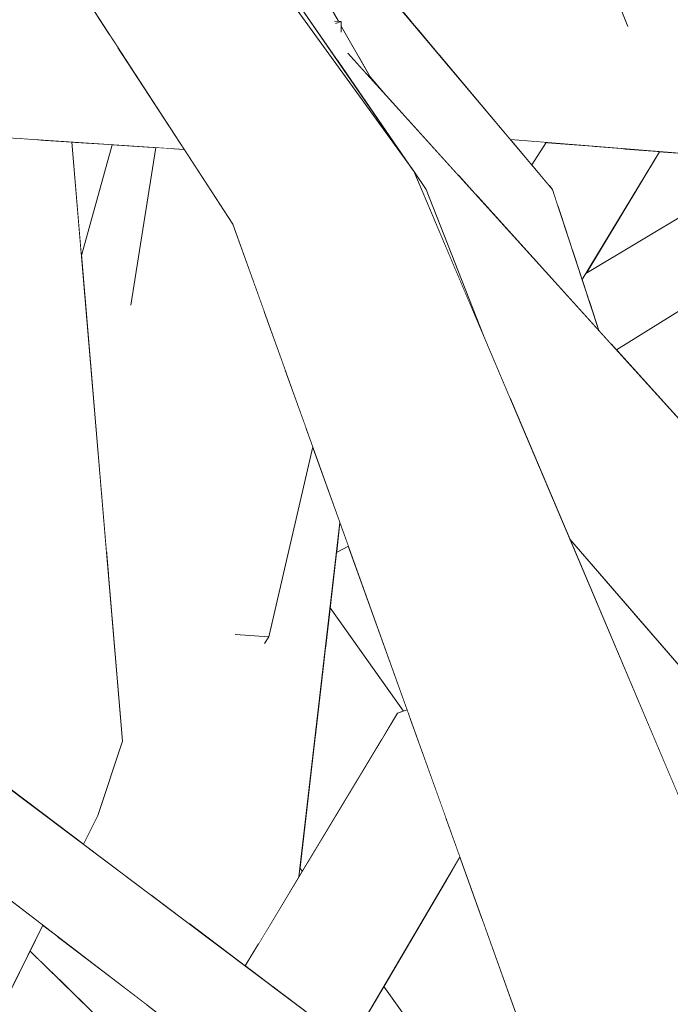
# Model space of a CAD drawing. Extents: x -289599 to -184549, y 66678 to 295474.
# Tile 499 of 656: x -250689 to -250655, y 72004 to 72055. Entities that reach past the tile are written whole.
import ezdxf

# ---------------------------------------------------------------- set-up
doc = ezdxf.new("R2010")
doc.units = 0
doc.header["$MEASUREMENT"] = 0
doc.linetypes.add('Wipeout_Contour', pattern=[1000, 0, -1000])
doc.layers.add('arch drzewa', color=8, linetype='Continuous')
doc.layers.add('Model drzwi', color=8, linetype='Continuous')
doc.layers.add('arch drzewa_Nr_Pióra__4', color=8, linetype='Continuous', lineweight=9)

msp = doc.modelspace()

# ---------------------------------------------------------------- wipeouts: each hides what was drawn before it
at = {"color": 254, "linetype": 'Wipeout_Contour', "lineweight": 0, "ltscale": 1023004.058127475}
msp.add_wipeout([(-250652.298, 72018.289), (-250657.259, 72024.029), (-250653.777, 72014.742), (-250652.227, 72018.075)], dxfattribs=at).dxf.layer = 'arch drzewa'
at = {"color": 254, "linetype": 'Wipeout_Contour', "lineweight": 0, "ltscale": 2557617.118943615}
msp.add_wipeout([(-250657.73, 72078.481), (-250651.052, 72062.763), (-250649.246, 72062.611), (-250648.112, 72060.786), (-250649.346, 72058.748), (-250646.423, 72051.866), (-250645.978, 72051.243), (-250642.624, 72057.061), (-250653.948, 72087.128), (-250652.964, 72093.033)], dxfattribs=at).dxf.layer = 'Model drzwi'
at = {"color": 254, "linetype": 'Wipeout_Contour', "lineweight": 0, "ltscale": 767368.678109}
msp.add_wipeout([(-250686.442, 72048.476), (-250685.943, 72042.583), (-250684.338, 72048.338)], dxfattribs=at).dxf.layer = 'Model drzwi'
at = {"color": 254, "linetype": 'Wipeout_Contour', "lineweight": 0, "ltscale": 767305.120624}
msp.add_wipeout([(-250661.765, 72048.453), (-250663.626, 72048.604), (-250662.514, 72047.283)], dxfattribs=at).dxf.layer = 'Model drzwi'
at = {"color": 254, "linetype": 'Wipeout_Contour', "lineweight": 0, "ltscale": 1023044.932439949}
msp.add_wipeout([(-250655.871, 72047.975), (-250659.705, 72041.645), (-250653.065, 72045.63), (-250654.659, 72047.876)], dxfattribs=at).dxf.layer = 'Model drzwi'
at = {"color": 254, "linetype": 'Wipeout_Contour', "lineweight": 0, "ltscale": 1278843.45353412}
msp.add_wipeout([(-250672.676, 72027.125), (-250673.008, 72024.256), (-250669.184, 72018.889), (-250669.002, 72018.953), (-250672.058, 72027.467)], dxfattribs=at).dxf.layer = 'Model drzwi'
at = {"color": 254, "linetype": 'Wipeout_Contour', "lineweight": 0, "ltscale": 767303.687921}
msp.add_wipeout([(-250674.576, 72010.734), (-250674.63, 72010.264), (-250674.452, 72010.56)], dxfattribs=at).dxf.layer = 'Model drzwi'
at = {"color": 254, "linetype": 'Wipeout_Contour', "lineweight": 0, "ltscale": 1023038.448686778}
msp.add_wipeout([(-250671.863, 72001.757), (-250671.04, 72000.847), (-250663.601, 71995.26), (-250670.206, 72004.573)], dxfattribs=at).dxf.layer = 'Model drzwi'

# ---------------------------------------------------------------- next in the draw order: wipeouts: each hides what was drawn before it
at = {"color": 254, "linetype": 'Wipeout_Contour', "lineweight": 0, "ltscale": 1790553.469735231}
msp.add_wipeout([(-250676.549, 72112.917), (-250646.423, 72051.866), (-250672.009, 72112.094), (-250675.183, 72112.669), (-250675.401, 72112.622), (-250675.416, 72112.69), (-250675.461, 72112.72)], dxfattribs=at).dxf.layer = 'arch drzewa'
at = {"color": 254, "linetype": 'Wipeout_Contour', "lineweight": 0, "ltscale": 1023069.579976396}
msp.add_wipeout([(-250661.443, 72046.012), (-250665.858, 72046.961), (-250665.385, 72045.7), (-250659.021, 72038.67)], dxfattribs=at).dxf.layer = 'arch drzewa'
at = {"color": 254, "linetype": 'Wipeout_Contour', "lineweight": 0, "ltscale": 767362.751098}
msp.add_wipeout([(-250662.869, 71994.711), (-250707.589, 72028.295), (-250710.093, 72025.097)], dxfattribs=at).dxf.layer = 'arch drzewa'
at = {"color": 254, "linetype": 'Wipeout_Contour', "lineweight": 0, "ltscale": 1023012.317242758}
msp.add_wipeout([(-250658.478, 72025.439), (-250654.371, 72013.463), (-250653.777, 72014.742), (-250657.259, 72024.029)], dxfattribs=at).dxf.layer = 'arch drzewa'
at = {"color": 254, "linetype": 'Wipeout_Contour', "lineweight": 0, "ltscale": 1023012.684218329}
msp.add_wipeout([(-250650.696, 72042.289), (-250658.119, 72037.674), (-250650.542, 72029.305), (-250643.955, 72032.786)], dxfattribs=at).dxf.layer = 'Model drzwi'

# ---------------------------------------------------------------- next in the draw order: wipeouts: each hides what was drawn before it
at = {"color": 254, "linetype": 'Wipeout_Contour', "lineweight": 0, "ltscale": 1534770.144001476}
msp.add_wipeout([(-250679.286, 72110.249), (-250650.693, 72053.096), (-250676.549, 72112.917), (-250677.829, 72111.669), (-250677.81, 72111.503), (-250678.028, 72111.475)], dxfattribs=at).dxf.layer = 'arch drzewa'
at = {"color": 254, "linetype": 'Wipeout_Contour', "lineweight": 0, "ltscale": 767311.631863}
msp.add_wipeout([(-250665.858, 72046.961), (-250665.451, 72045.772), (-250665.385, 72045.7)], dxfattribs=at).dxf.layer = 'arch drzewa'
at = {"color": 254, "linetype": 'Wipeout_Contour', "lineweight": 0, "ltscale": 1023016.937516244}
msp.add_wipeout([(-250660.543, 72027.828), (-250654.412, 72013.376), (-250654.371, 72013.463), (-250658.478, 72025.439)], dxfattribs=at).dxf.layer = 'arch drzewa'
at = {"color": 254, "linetype": 'Wipeout_Contour', "lineweight": 0, "ltscale": 767313.384683}
msp.add_wipeout([(-250710.093, 72025.097), (-250666.606, 71992.986), (-250662.869, 71994.711)], dxfattribs=at).dxf.layer = 'arch drzewa'

# ---------------------------------------------------------------- next in the draw order: wipeouts: each hides what was drawn before it
at = {"color": 254, "linetype": 'Wipeout_Contour', "lineweight": 0, "ltscale": 1278848.425981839}
msp.add_wipeout([(-250650.693, 72053.096), (-250679.286, 72110.249), (-250657.523, 72054.478), (-250652.61, 72053.874), (-250652.723, 72051.192)], dxfattribs=at).dxf.layer = 'arch drzewa'
at = {"color": 254, "linetype": 'Wipeout_Contour', "lineweight": 0, "ltscale": 767312.822356}
msp.add_wipeout([(-250665.858, 72046.961), (-250666.35, 72046.765), (-250665.451, 72045.772)], dxfattribs=at).dxf.layer = 'arch drzewa'
at = {"color": 254, "linetype": 'Wipeout_Contour', "lineweight": 0, "ltscale": 767369.038395}
msp.add_wipeout([(-250666.606, 71992.986), (-250710.093, 72025.097), (-250711.775, 72026.002)], dxfattribs=at).dxf.layer = 'arch drzewa'

# ---------------------------------------------------------------- next in the draw order: wipeouts: each hides what was drawn before it
at = {"color": 254, "linetype": 'Wipeout_Contour', "lineweight": 0, "ltscale": 1534606.144165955}
msp.add_wipeout([(-250657.713, 72054.967), (-250669.218, 72055.24), (-250668.496, 72054.384), (-250653.619, 72053.658), (-250652.61, 72053.874), (-250657.523, 72054.478)], dxfattribs=at).dxf.layer = 'arch drzewa'
at = {"color": 254, "linetype": 'Wipeout_Contour', "lineweight": 0, "ltscale": 767321.619453}
msp.add_wipeout([(-250711.775, 72026.002), (-250669.83, 71993.873), (-250666.606, 71992.986)], dxfattribs=at).dxf.layer = 'arch drzewa'

# ---------------------------------------------------------------- next in the draw order: wipeouts: each hides what was drawn before it
at = {"color": 254, "linetype": 'Wipeout_Contour', "lineweight": 0, "ltscale": 767311.220212}
msp.add_wipeout([(-250653.619, 72053.658), (-250668.496, 72054.384), (-250667.387, 72053.067)], dxfattribs=at).dxf.layer = 'arch drzewa'
at = {"color": 254, "linetype": 'Wipeout_Contour', "lineweight": 0, "ltscale": 1023103.634081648}
msp.add_wipeout([(-250687.211, 72007.186), (-250687.482, 72005.296), (-250682.692, 72000.595), (-250682.557, 72003.621)], dxfattribs=at).dxf.layer = 'arch drzewa'

# ---------------------------------------------------------------- next in the draw order: wipeouts: each hides what was drawn before it
at = {"color": 254, "linetype": 'Wipeout_Contour', "lineweight": 0, "ltscale": 1023064.56041643}
msp.add_wipeout([(-250667.387, 72053.067), (-250663.626, 72048.604), (-250653.089, 72047.749), (-250653.619, 72053.658)], dxfattribs=at).dxf.layer = 'arch drzewa'
at = {"color": 254, "linetype": 'Wipeout_Contour', "lineweight": 0, "ltscale": 1023115.514996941}
msp.add_wipeout([(-250687.405, 72007.335), (-250687.658, 72005.469), (-250687.482, 72005.296), (-250687.211, 72007.186)], dxfattribs=at).dxf.layer = 'arch drzewa'

# ---------------------------------------------------------------- next in the draw order: wipeouts: each hides what was drawn before it
at = {"color": 254, "linetype": 'Wipeout_Contour', "lineweight": 0, "ltscale": 767345.000344}
msp.add_wipeout([(-250661.443, 72046.012), (-250680.387, 72068.498), (-250677.516, 72063.453)], dxfattribs=at).dxf.layer = 'arch drzewa'
at = {"color": 254, "linetype": 'Wipeout_Contour', "lineweight": 0, "ltscale": 1023118.242086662}
msp.add_wipeout([(-250688.613, 72006.407), (-250687.658, 72005.469), (-250687.405, 72007.335), (-250687.944, 72007.748)], dxfattribs=at).dxf.layer = 'arch drzewa'

# ---------------------------------------------------------------- next in the draw order: wipeouts: each hides what was drawn before it
at = {"color": 254, "linetype": 'Wipeout_Contour', "lineweight": 0, "ltscale": 1534663.381520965}
msp.add_wipeout([(-250661.443, 72046.012), (-250677.516, 72063.453), (-250672.568, 72054.755), (-250672.428, 72054.749), (-250672.427, 72054.569), (-250665.858, 72046.961)], dxfattribs=at).dxf.layer = 'arch drzewa'

# ---------------------------------------------------------------- next in the draw order: wipeouts: each hides what was drawn before it
at = {"color": 254, "linetype": 'Wipeout_Contour', "lineweight": 0, "ltscale": 1023107.950713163}
msp.add_wipeout([(-250672.427, 72054.569), (-250672.426, 72054.507), (-250671.567, 72052.998), (-250665.858, 72046.961)], dxfattribs=at).dxf.layer = 'arch drzewa'

# ---------------------------------------------------------------- next in the draw order: wipeouts: each hides what was drawn before it
at = {"color": 254, "linetype": 'Wipeout_Contour', "lineweight": 0, "ltscale": 1023163.299970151}
msp.add_wipeout([(-250687.45, 72079.448), (-250672.658, 72054.76), (-250672.568, 72054.755), (-250687.38, 72080.789)], dxfattribs=at).dxf.layer = 'arch drzewa'
at = {"color": 254, "linetype": 'Wipeout_Contour', "lineweight": 0, "ltscale": 1278874.287947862}
msp.add_wipeout([(-250671.567, 72052.998), (-250670.924, 72051.866), (-250670.219, 72051.039), (-250666.35, 72046.765), (-250665.858, 72046.961)], dxfattribs=at).dxf.layer = 'arch drzewa'

# ---------------------------------------------------------------- next in the draw order: wipeouts: each hides what was drawn before it
at = {"color": 254, "linetype": 'Wipeout_Contour', "lineweight": 0, "ltscale": 767332.683455}
msp.add_wipeout([(-250672.081, 72053.096), (-250670.219, 72051.039), (-250670.924, 72051.866)], dxfattribs=at).dxf.layer = 'arch drzewa'

# ---------------------------------------------------------------- next in the draw order: wipeouts: each hides what was drawn before it
at = {"color": 254, "linetype": 'Wipeout_Contour', "lineweight": 0, "ltscale": 2301885.460995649}
msp.add_wipeout([(-250672.637, 72052.73), (-250668.688, 72047.001), (-250668.659, 72046.961), (-250668.007, 72046.012), (-250665.035, 72038.418), (-250663.679, 72035.221), (-250641.11, 72014.786), (-250640.556, 72018.274), (-250672.081, 72053.096)], dxfattribs=at).dxf.layer = 'arch drzewa'

# ---------------------------------------------------------------- next in the draw order: wipeouts: each hides what was drawn before it
at = {"color": 254, "linetype": 'Wipeout_Contour', "lineweight": 0, "ltscale": 767336.163732}
msp.add_wipeout([(-250672.426, 72054.507), (-250672.425, 72054.373), (-250670.924, 72051.866)], dxfattribs=at).dxf.layer = 'arch drzewa'
at = {"color": 254, "linetype": 'Wipeout_Contour', "lineweight": 0, "ltscale": 767313.812177}
msp.add_wipeout([(-250668.659, 72046.961), (-250665.035, 72038.418), (-250668.007, 72046.012)], dxfattribs=at).dxf.layer = 'arch drzewa'
at = {"color": 254, "linetype": 'Wipeout_Contour', "lineweight": 0, "ltscale": 1022999.073699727}
msp.add_wipeout([(-250663.679, 72035.221), (-250660.543, 72027.828), (-250642.377, 72006.812), (-250641.11, 72014.786)], dxfattribs=at).dxf.layer = 'arch drzewa'

# ---------------------------------------------------------------- next in the draw order: wipeouts: each hides what was drawn before it
at = {"color": 254, "linetype": 'Wipeout_Contour', "lineweight": 0, "ltscale": 2302059.419849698}
msp.add_wipeout([(-250687.45, 72079.448), (-250687.469, 72079.082), (-250672.081, 72053.096), (-250670.924, 72051.866), (-250672.425, 72054.373), (-250672.424, 72054.2), (-250672.727, 72054.638), (-250672.765, 72054.756), (-250672.654, 72054.753)], dxfattribs=at).dxf.layer = 'arch drzewa'
at = {"color": 254, "linetype": 'Wipeout_Contour', "lineweight": 0, "ltscale": 1023021.530705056}
msp.add_wipeout([(-250644.598, 71990.242), (-250668.659, 72046.961), (-250678.068, 72044.212), (-250645.758, 71985.132)], dxfattribs=at).dxf.layer = 'arch drzewa'

# ---------------------------------------------------------------- next in the draw order: wipeouts: each hides what was drawn before it
at = {"color": 254, "linetype": 'Wipeout_Contour', "lineweight": 0, "ltscale": 1790521.490375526}
msp.add_wipeout([(-250688.588, 72076.651), (-250672.486, 72053.673), (-250672.421, 72053.665), (-250672.42, 72053.579), (-250672.081, 72053.096), (-250687.469, 72079.082), (-250687.593, 72076.705)], dxfattribs=at).dxf.layer = 'arch drzewa'
at = {"color": 254, "linetype": 'Wipeout_Contour', "lineweight": 0, "ltscale": 1790179.331915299}
msp.add_wipeout([(-250678.068, 72044.212), (-250651.472, 71970.115), (-250650.825, 71972.988), (-250646.362, 71980.396), (-250646.469, 71981.06), (-250646.193, 71982.799), (-250645.758, 71985.132)], dxfattribs=at).dxf.layer = 'arch drzewa'

# ---------------------------------------------------------------- next in the draw order: linework, layer by layer
at = {"layer": 'arch drzewa_Nr_Pióra__4', "linetype": 'Continuous'}
for p, q in [((-250665.036, 72038.418), (-250668.007, 72046.012)), ((-250642.377, 72006.812), (-250660.543, 72027.828))]:
    msp.add_line(p, q, dxfattribs=at)

# ---------------------------------------------------------------- next in the draw order: wipeouts: each hides what was drawn before it
at = {"color": 254, "linetype": 'Wipeout_Contour', "lineweight": 0, "ltscale": 1278963.790985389}
msp.add_wipeout([(-250689.105, 72076.623), (-250688.767, 72076.132), (-250672.637, 72052.73), (-250672.081, 72053.096), (-250688.588, 72076.651)], dxfattribs=at).dxf.layer = 'arch drzewa'
at = {"color": 254, "linetype": 'Wipeout_Contour', "lineweight": 0, "ltscale": 1023053.36549099}
msp.add_wipeout([(-250660.382, 72042.797), (-250659.897, 72041.327), (-250655.871, 72047.975), (-250657.755, 72048.127)], dxfattribs=at).dxf.layer = 'arch drzewa'
at = {"color": 254, "linetype": 'Wipeout_Contour', "lineweight": 0, "ltscale": 767313.511005}
msp.add_wipeout([(-250672.495, 72028.685), (-250672.676, 72027.125), (-250672.058, 72027.467)], dxfattribs=at).dxf.layer = 'arch drzewa'
at = {"color": 254, "linetype": 'Wipeout_Contour', "lineweight": 0, "ltscale": 1278838.253418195}
msp.add_wipeout([(-250673.241, 72022.25), (-250669.971, 72017.997), (-250669.501, 72018.777), (-250669.184, 72018.889), (-250673.008, 72024.256)], dxfattribs=at).dxf.layer = 'arch drzewa'
at = {"color": 254, "linetype": 'Wipeout_Contour', "lineweight": 0, "ltscale": 767278.969056}
msp.add_wipeout([(-250666.252, 72011.291), (-250666.946, 72010.112), (-250665.08, 72008.028)], dxfattribs=at).dxf.layer = 'arch drzewa'

# ---------------------------------------------------------------- next in the draw order: wipeouts: each hides what was drawn before it
at = {"color": 254, "linetype": 'Wipeout_Contour', "lineweight": 0, "ltscale": 767422.666635}
msp.add_wipeout([(-250735.004, 72056.019), (-250684.449, 72054.017), (-250685.093, 72055.006)], dxfattribs=at).dxf.layer = 'arch drzewa'
at = {"color": 254, "linetype": 'Wipeout_Contour', "lineweight": 0, "ltscale": 767339.360078}
msp.add_wipeout([(-250672.428, 72054.749), (-250672.765, 72054.756), (-250672.727, 72054.638)], dxfattribs=at).dxf.layer = 'arch drzewa'
at = {"color": 254, "linetype": 'Wipeout_Contour', "lineweight": 0, "ltscale": 767338.623813}
msp.add_wipeout([(-250672.421, 72053.665), (-250672.486, 72053.673), (-250672.42, 72053.579)], dxfattribs=at).dxf.layer = 'arch drzewa'
at = {"color": 254, "linetype": 'Wipeout_Contour', "lineweight": 0, "ltscale": 1023059.211549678}
msp.add_wipeout([(-250659.253, 72048.249), (-250661.158, 72045.148), (-250660.382, 72042.797), (-250657.755, 72048.127)], dxfattribs=at).dxf.layer = 'arch drzewa'
at = {"color": 254, "linetype": 'Wipeout_Contour', "lineweight": 0, "ltscale": 1023072.419073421}
msp.add_wipeout([(-250673.241, 72022.25), (-250673.333, 72021.453), (-250670.321, 72017.417), (-250669.971, 72017.997)], dxfattribs=at).dxf.layer = 'arch drzewa'
at = {"color": 254, "linetype": 'Wipeout_Contour', "lineweight": 0, "ltscale": 1534537.761241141}
msp.add_wipeout([(-250666.946, 72010.112), (-250670.206, 72004.573), (-250663.601, 71995.26), (-250663.03, 71994.832), (-250661.515, 71998.093), (-250665.08, 72008.028)], dxfattribs=at).dxf.layer = 'arch drzewa'

# ---------------------------------------------------------------- next in the draw order: wipeouts: each hides what was drawn before it
at = {"color": 254, "linetype": 'Wipeout_Contour', "lineweight": 0, "ltscale": 1023258.428822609}
msp.add_wipeout([(-250735.004, 72056.019), (-250734.575, 72051.628), (-250684.023, 72053.362), (-250684.449, 72054.017)], dxfattribs=at).dxf.layer = 'arch drzewa'
at = {"color": 254, "linetype": 'Wipeout_Contour', "lineweight": 0, "ltscale": 767339.653264}
msp.add_wipeout([(-250672.727, 72054.638), (-250672.424, 72054.2), (-250672.428, 72054.749)], dxfattribs=at).dxf.layer = 'arch drzewa'
at = {"color": 254, "linetype": 'Wipeout_Contour', "lineweight": 0, "ltscale": 1278829.96801919}
msp.add_wipeout([(-250661.609, 72046.209), (-250661.443, 72046.012), (-250661.158, 72045.148), (-250659.253, 72048.249), (-250660.444, 72048.345)], dxfattribs=at).dxf.layer = 'arch drzewa'
at = {"color": 254, "linetype": 'Wipeout_Contour', "lineweight": 0, "ltscale": 1023032.575725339}
msp.add_wipeout([(-250658.398, 72037.982), (-250658.119, 72037.674), (-250650.696, 72042.289), (-250650.986, 72042.698)], dxfattribs=at).dxf.layer = 'arch drzewa'
at = {"color": 254, "linetype": 'Wipeout_Contour', "lineweight": 0, "ltscale": 1023071.990145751}
msp.add_wipeout([(-250673.333, 72021.453), (-250673.765, 72017.729), (-250671.594, 72015.304), (-250670.321, 72017.417)], dxfattribs=at).dxf.layer = 'arch drzewa'

# ---------------------------------------------------------------- next in the draw order: wipeouts: each hides what was drawn before it
at = {"color": 254, "linetype": 'Wipeout_Contour', "lineweight": 0, "ltscale": 767413.866195}
msp.add_wipeout([(-250734.575, 72051.628), (-250680.594, 72048.093), (-250684.023, 72053.362)], dxfattribs=at).dxf.layer = 'arch drzewa'
at = {"color": 254, "linetype": 'Wipeout_Contour', "lineweight": 0, "ltscale": 1023068.481995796}
msp.add_wipeout([(-250661.765, 72048.453), (-250662.514, 72047.283), (-250661.609, 72046.209), (-250660.444, 72048.345)], dxfattribs=at).dxf.layer = 'arch drzewa'
at = {"color": 254, "linetype": 'Wipeout_Contour', "lineweight": 0, "ltscale": 767277.186438}
msp.add_wipeout([(-250658.41, 72037.995), (-250658.398, 72037.982), (-250650.986, 72042.698)], dxfattribs=at).dxf.layer = 'arch drzewa'
at = {"color": 254, "linetype": 'Wipeout_Contour', "lineweight": 0, "ltscale": 1023071.198616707}
msp.add_wipeout([(-250674.576, 72010.734), (-250674.452, 72010.56), (-250671.594, 72015.304), (-250673.765, 72017.729)], dxfattribs=at).dxf.layer = 'arch drzewa'

# ---------------------------------------------------------------- next in the draw order: linework, layer by layer
at = {"layer": 'arch drzewa_Nr_Pióra__4', "linetype": 'Continuous'}
for p, q in [((-250653.089, 72047.749), (-250663.626, 72048.604)), ((-250662.514, 72047.283), (-250661.765, 72048.453))]:
    msp.add_line(p, q, dxfattribs=at)

# ---------------------------------------------------------------- next in the draw order: wipeouts: each hides what was drawn before it
at = {"color": 254, "linetype": 'Wipeout_Contour', "lineweight": 0, "ltscale": 1023181.830088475}
msp.add_wipeout([(-250690.223, 72076.78), (-250668.667, 72046.97), (-250689.105, 72076.623), (-250689.786, 72076.586)], dxfattribs=at).dxf.layer = 'arch drzewa'
at = {"color": 254, "linetype": 'Wipeout_Contour', "lineweight": 0, "ltscale": 1278798.871842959}
msp.add_wipeout([(-250659.534, 72040.226), (-250659.021, 72038.67), (-250658.41, 72037.995), (-250650.99, 72042.704), (-250652.725, 72045.151)], dxfattribs=at).dxf.layer = 'arch drzewa'
at = {"color": 254, "linetype": 'Wipeout_Contour', "lineweight": 0, "ltscale": 1278855.932963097}
msp.add_wipeout([(-250676.74, 72006.762), (-250674.63, 72010.264), (-250672.495, 72028.685), (-250673.913, 72032.635), (-250675.963, 72023.755)], dxfattribs=at).dxf.layer = 'arch drzewa'

# ---------------------------------------------------------------- next in the draw order: linework, layer by layer
at = {"layer": 'arch drzewa_Nr_Pióra__4', "linetype": 'Continuous'}
msp.add_line((-250672.676, 72027.125), (-250672.058, 72027.467), dxfattribs=at)

# ---------------------------------------------------------------- next in the draw order: wipeouts: each hides what was drawn before it
at = {"color": 254, "linetype": 'Wipeout_Contour', "lineweight": 0, "ltscale": 3069822.004232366}
msp.add_wipeout([(-250718.512, 72106.474), (-250694.991, 72078.395), (-250692.408, 72078.587), (-250692.345, 72078.607), (-250691.673, 72077.502), (-250694.138, 72077.377), (-250668.659, 72046.961), (-250712.576, 72107.692), (-250713.284, 72107.6), (-250712.987, 72107.089), (-250714.486, 72104.964), (-250717.042, 72105.845)], dxfattribs=at).dxf.layer = 'arch drzewa'
at = {"color": 254, "linetype": 'Wipeout_Contour', "lineweight": 0, "ltscale": 1278805.914499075}
msp.add_wipeout([(-250659.705, 72041.645), (-250659.897, 72041.327), (-250659.534, 72040.226), (-250652.725, 72045.151), (-250653.065, 72045.63)], dxfattribs=at).dxf.layer = 'arch drzewa'
at = {"color": 254, "linetype": 'Wipeout_Contour', "lineweight": 0, "ltscale": 1023101.094956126}
msp.add_wipeout([(-250675.696, 72029.59), (-250675.17, 72030.96), (-250674.267, 72033.622), (-250675.371, 72036.698)], dxfattribs=at).dxf.layer = 'arch drzewa'
at = {"color": 254, "linetype": 'Wipeout_Contour', "lineweight": 0, "ltscale": 1023048.554953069}
msp.add_wipeout([(-250666.996, 72013.365), (-250672.982, 72002.306), (-250671.982, 72001.555), (-250666.252, 72011.291)], dxfattribs=at).dxf.layer = 'arch drzewa'

# ---------------------------------------------------------------- next in the draw order: linework, layer by layer
at = {"layer": 'arch drzewa_Nr_Pióra__4', "linetype": 'Continuous'}
for p, q in [((-250659.897, 72041.327), (-250655.871, 72047.975)), ((-250659.021, 72038.67), (-250661.443, 72046.012)), ((-250659.705, 72041.645), (-250653.065, 72045.63)), ((-250658.119, 72037.674), (-250650.696, 72042.289))]:
    msp.add_line(p, q, dxfattribs=at)

# ---------------------------------------------------------------- next in the draw order: wipeouts: each hides what was drawn before it
at = {"color": 254, "linetype": 'Wipeout_Contour', "lineweight": 0, "ltscale": 1790661.236875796}
msp.add_wipeout([(-250718.512, 72106.474), (-250718.618, 72106.52), (-250678.068, 72044.212), (-250668.659, 72046.961), (-250694.138, 72077.377), (-250698.006, 72077.338), (-250694.991, 72078.395)], dxfattribs=at).dxf.layer = 'arch drzewa'
at = {"color": 254, "linetype": 'Wipeout_Contour', "lineweight": 0, "ltscale": 2557738.189763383}
msp.add_wipeout([(-250676.45, 72039.704), (-250680.339, 72007.831), (-250677.418, 72005.637), (-250676.74, 72006.762), (-250675.963, 72023.755), (-250676.194, 72022.754), (-250676.414, 72022.396), (-250677.927, 72022.869), (-250675.696, 72029.59), (-250675.371, 72036.698)], dxfattribs=at).dxf.layer = 'arch drzewa'
at = {"color": 254, "linetype": 'Wipeout_Contour', "lineweight": 0, "ltscale": 1023051.640752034}
msp.add_wipeout([(-250673.335, 72002.57), (-250672.982, 72002.306), (-250666.996, 72013.365), (-250667.042, 72013.494)], dxfattribs=at).dxf.layer = 'arch drzewa'

# ---------------------------------------------------------------- next in the draw order: linework, layer by layer
at = {"layer": 'arch drzewa_Nr_Pióra__4', "linetype": 'Continuous'}
for p, q in [((-250657.521, 72054.476), (-250679.286, 72110.249)), ((-250672.568, 72054.755), (-250687.38, 72080.789)), ((-250672.428, 72054.749), (-250672.77, 72054.765)), ((-250672.428, 72054.749), (-250672.728, 72054.638)), ((-250672.424, 72054.198), (-250672.428, 72054.749)), ((-250670.924, 72051.866), (-250672.426, 72054.507)), ((-250670.219, 72051.039), (-250670.924, 72051.866)), ((-250668.007, 72046.012), (-250668.659, 72046.961))]:
    msp.add_line(p, q, dxfattribs=at)

# ---------------------------------------------------------------- next in the draw order: wipeouts: each hides what was drawn before it
at = {"color": 254, "linetype": 'Wipeout_Contour', "lineweight": 0, "ltscale": 1278893.381716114}
msp.add_wipeout([(-250680.568, 72048.053), (-250682.302, 72009.305), (-250680.339, 72007.831), (-250676.45, 72039.704), (-250678.068, 72044.212)], dxfattribs=at).dxf.layer = 'arch drzewa'
at = {"color": 254, "linetype": 'Wipeout_Contour', "lineweight": 0, "ltscale": 1278824.609566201}
msp.add_wipeout([(-250676.004, 72004.575), (-250673.335, 72002.57), (-250667.042, 72013.494), (-250668.833, 72018.484), (-250669.501, 72018.777)], dxfattribs=at).dxf.layer = 'arch drzewa'
at = {"color": 254, "linetype": 'Wipeout_Contour', "lineweight": 0, "ltscale": 767324.998601}
msp.add_wipeout([(-250689.151, 72005.329), (-250676.696, 71994.711), (-250688.613, 72006.407)], dxfattribs=at).dxf.layer = 'arch drzewa'

# ---------------------------------------------------------------- next in the draw order: wipeouts: each hides what was drawn before it
at = {"color": 254, "linetype": 'Wipeout_Contour', "lineweight": 0, "ltscale": 2046250.991493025}
msp.add_wipeout([(-250685.841, 72011.962), (-250682.302, 72009.305), (-250680.568, 72048.053), (-250680.594, 72048.093), (-250681.341, 72048.142), (-250684.53, 72025.895), (-250683.803, 72017.317), (-250685.094, 72013.458)], dxfattribs=at).dxf.layer = 'arch drzewa'
at = {"color": 254, "linetype": 'Wipeout_Contour', "lineweight": 0, "ltscale": 1023097.738611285}
msp.add_wipeout([(-250675.17, 72030.96), (-250676.194, 72022.754), (-250673.913, 72032.635), (-250674.267, 72033.622)], dxfattribs=at).dxf.layer = 'arch drzewa'
at = {"color": 254, "linetype": 'Wipeout_Contour', "lineweight": 0, "ltscale": 1023091.827965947}
msp.add_wipeout([(-250689.89, 72003.848), (-250678.416, 71992.986), (-250676.696, 71994.711), (-250689.151, 72005.329)], dxfattribs=at).dxf.layer = 'arch drzewa'

# ---------------------------------------------------------------- next in the draw order: linework, layer by layer
at = {"layer": 'arch drzewa_Nr_Pióra__4', "linetype": 'Continuous'}
msp.add_line((-250661.443, 72046.012), (-250680.387, 72068.498), dxfattribs=at)

# ---------------------------------------------------------------- next in the draw order: wipeouts: each hides what was drawn before it
at = {"color": 254, "linetype": 'Wipeout_Contour', "lineweight": 0, "ltscale": 1278920.948771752}
msp.add_wipeout([(-250683.941, 72032.965), (-250684.624, 72027.004), (-250684.53, 72025.895), (-250681.341, 72048.142), (-250681.884, 72048.178)], dxfattribs=at).dxf.layer = 'arch drzewa'
at = {"color": 254, "linetype": 'Wipeout_Contour', "lineweight": 0, "ltscale": 1023098.506305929}
msp.add_wipeout([(-250677.927, 72022.869), (-250676.194, 72022.754), (-250675.17, 72030.96), (-250675.696, 72029.59)], dxfattribs=at).dxf.layer = 'arch drzewa'
at = {"color": 254, "linetype": 'Wipeout_Contour', "lineweight": 0, "ltscale": 767301.898024}
msp.add_wipeout([(-250677.418, 72005.637), (-250676.004, 72004.575), (-250669.501, 72018.777)], dxfattribs=at).dxf.layer = 'arch drzewa'
at = {"color": 254, "linetype": 'Wipeout_Contour', "lineweight": 0, "ltscale": 1023125.134423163}
msp.add_wipeout([(-250689.157, 72016.412), (-250689.587, 72014.776), (-250685.841, 72011.962), (-250685.094, 72013.458)], dxfattribs=at).dxf.layer = 'arch drzewa'
at = {"color": 254, "linetype": 'Wipeout_Contour', "lineweight": 0, "ltscale": 767326.829074}
msp.add_wipeout([(-250689.89, 72003.848), (-250690.127, 72003.372), (-250678.416, 71992.986)], dxfattribs=at).dxf.layer = 'arch drzewa'

# ---------------------------------------------------------------- next in the draw order: linework, layer by layer
at = {"layer": 'arch drzewa_Nr_Pióra__4', "linetype": 'Continuous'}
for p, q in [((-250674.63, 72010.264), (-250672.495, 72028.685)), ((-250671.982, 72001.555), (-250666.252, 72011.291)), ((-250674.452, 72010.56), (-250674.576, 72010.734)), ((-250663.601, 71995.26), (-250670.206, 72004.573))]:
    msp.add_line(p, q, dxfattribs=at)

# ---------------------------------------------------------------- next in the draw order: wipeouts: each hides what was drawn before it
at = {"color": 254, "linetype": 'Wipeout_Contour', "lineweight": 0, "ltscale": 1023143.080052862}
msp.add_wipeout([(-250683.356, 72040.062), (-250683.941, 72032.965), (-250681.884, 72048.178), (-250682.064, 72048.189)], dxfattribs=at).dxf.layer = 'arch drzewa'
at = {"color": 254, "linetype": 'Wipeout_Contour', "lineweight": 0, "ltscale": 767322.134408}
msp.add_wipeout([(-250676.194, 72022.754), (-250677.927, 72022.869), (-250676.414, 72022.396)], dxfattribs=at).dxf.layer = 'arch drzewa'
at = {"color": 254, "linetype": 'Wipeout_Contour', "lineweight": 0, "ltscale": 767296.256351}
msp.add_wipeout([(-250669.002, 72018.953), (-250669.501, 72018.777), (-250668.833, 72018.484)], dxfattribs=at).dxf.layer = 'arch drzewa'
at = {"color": 254, "linetype": 'Wipeout_Contour', "lineweight": 0, "ltscale": 767345.520512}
msp.add_wipeout([(-250690.849, 72009.973), (-250695.322, 71992.963), (-250687.944, 72007.748)], dxfattribs=at).dxf.layer = 'arch drzewa'

# ---------------------------------------------------------------- next in the draw order: linework, layer by layer
at = {"layer": 'arch drzewa_Nr_Pióra__4', "linetype": 'Continuous'}
for p, q in [((-250640.556, 72018.274), (-250672.081, 72053.096)), ((-250644.594, 71990.233), (-250668.659, 72046.961)), ((-250651.472, 71970.115), (-250678.068, 72044.212)), ((-250676.194, 72022.754), (-250673.913, 72032.635)), ((-250669.184, 72018.889), (-250673.008, 72024.256)), ((-250676.194, 72022.754), (-250677.941, 72022.87)), ((-250676.416, 72022.393), (-250676.194, 72022.754)), ((-250677.418, 72005.637), (-250669.501, 72018.777)), ((-250669.501, 72018.777), (-250669.002, 72018.953)), ((-250695.322, 71992.963), (-250687.944, 72007.748)), ((-250676.696, 71994.711), (-250688.613, 72006.407))]:
    msp.add_line(p, q, dxfattribs=at)

# ---------------------------------------------------------------- next in the draw order: wipeouts: each hides what was drawn before it
at = {"color": 254, "linetype": 'Wipeout_Contour', "lineweight": 0, "ltscale": 767362.483193}
msp.add_wipeout([(-250688.004, 72048.578), (-250683.803, 72017.317), (-250686.442, 72048.476)], dxfattribs=at).dxf.layer = 'arch drzewa'

# ---------------------------------------------------------------- next in the draw order: wipeouts: each hides what was drawn before it
at = {"color": 254, "linetype": 'Wipeout_Contour', "lineweight": 0, "ltscale": 1023142.860274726}
msp.add_wipeout([(-250688.223, 72048.593), (-250685.094, 72013.458), (-250683.803, 72017.317), (-250688.004, 72048.578)], dxfattribs=at).dxf.layer = 'arch drzewa'

# ---------------------------------------------------------------- next in the draw order: wipeouts: each hides what was drawn before it
at = {"color": 254, "linetype": 'Wipeout_Contour', "lineweight": 0, "ltscale": 767366.76636}
msp.add_wipeout([(-250690.552, 72048.745), (-250685.094, 72013.458), (-250688.223, 72048.593)], dxfattribs=at).dxf.layer = 'arch drzewa'

# ---------------------------------------------------------------- next in the draw order: wipeouts: each hides what was drawn before it
at = {"color": 254, "linetype": 'Wipeout_Contour', "lineweight": 0, "ltscale": 1023152.619884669}
msp.add_wipeout([(-250691.116, 72048.782), (-250689.157, 72016.412), (-250685.094, 72013.458), (-250690.552, 72048.745)], dxfattribs=at).dxf.layer = 'arch drzewa'

# ---------------------------------------------------------------- next in the draw order: linework, layer by layer
at = {"layer": 'arch drzewa_Nr_Pióra__4', "linetype": 'Continuous'}
for p, q in [((-250669.83, 71993.873), (-250711.775, 72026.002)), ((-250683.803, 72017.317), (-250685.094, 72013.458)), ((-250685.841, 72011.962), (-250685.094, 72013.458))]:
    msp.add_line(p, q, dxfattribs=at)

# ---------------------------------------------------------------- next in the draw order: wipeouts: each hides what was drawn before it
at = {"color": 254, "linetype": 'Wipeout_Contour', "lineweight": 0, "ltscale": 1534716.637743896}
msp.add_wipeout([(-250685.943, 72042.583), (-250684.624, 72027.004), (-250683.941, 72032.965), (-250683.356, 72040.062), (-250682.064, 72048.189), (-250684.338, 72048.338)], dxfattribs=at).dxf.layer = 'arch drzewa'

# ---------------------------------------------------------------- next in the draw order: linework, layer by layer
at = {"layer": 'arch drzewa_Nr_Pióra__4', "linetype": 'Continuous'}
for p, q in [((-250668.659, 72046.961), (-250712.576, 72107.692)), ((-250678.068, 72044.212), (-250718.619, 72106.522)), ((-250668.688, 72047.001), (-250689.105, 72076.623)), ((-250680.594, 72048.093), (-250734.575, 72051.628)), ((-250683.803, 72017.317), (-250686.442, 72048.476)), ((-250685.943, 72042.583), (-250684.338, 72048.338)), ((-250683.367, 72039.989), (-250682.064, 72048.189)), ((-250662.869, 71994.711), (-250707.589, 72028.295))]:
    msp.add_line(p, q, dxfattribs=at)

doc.saveas('drawing.dxf')
